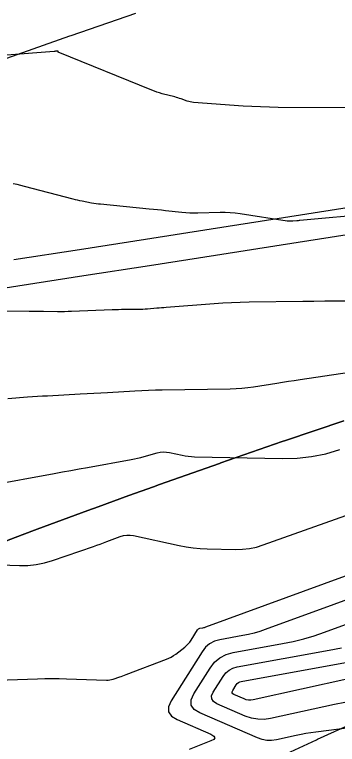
# Model space of a CAD drawing. Extents: x 1354696 to 1366163, y 660729 to 670380.
# Drawn here: x 1361580.3 to 1361604.5, y 664795.4 to 664850.2 of the extents above; entities that cross this region are included whole.
import ezdxf

# ---------------------------------------------------------------- set-up
doc = ezdxf.new("R2010")
doc.units = 0
for name, color, linetype in [('R_Contours', 7, 'Continuous'), ('R_Detour', 7, 'Continuous'), ('R_Erosion', 7, 'Continuous'), ('R_Fin Surface', 7, 'Continuous')]:
    doc.layers.add(name, color=color, linetype=linetype)

msp = doc.modelspace()

# ---------------------------------------------------------------- linework, layer by layer
at = {"layer": 'R_Contours'}
for points in [[(1361607.068, 664843.183), (1361600.101, 664843.218), (1361599.439, 664843.227), (1361598.777, 664843.247), (1361598.116, 664843.278), (1361597.455, 664843.321), (1361593.736, 664843.593), (1361593.615, 664843.606), (1361593.496, 664843.627), (1361593.378, 664843.656), (1361593.262, 664843.693), (1361592.802, 664843.856), (1361592.686, 664843.895), (1361592.57, 664843.932), (1361592.453, 664843.967), (1361592.335, 664843.999), (1361591.387, 664844.246), (1361591.191, 664844.301), (1361590.997, 664844.362), (1361590.805, 664844.43), (1361590.615, 664844.504), (1361583.583, 664847.378), (1361583.576, 664847.381), (1361583.572, 664847.386), (1361583.57, 664847.392), (1361583.569, 664847.399), (1361583.57, 664847.43), (1361583.57, 664847.437), (1361583.567, 664847.442), (1361583.562, 664847.444), (1361583.556, 664847.445), (1361583.408, 664847.437), (1361583.398, 664847.437), (1361583.388, 664847.435), (1361583.378, 664847.434), (1361583.369, 664847.432), (1361583.329, 664847.422), (1361583.32, 664847.42), (1361583.31, 664847.418), (1361583.3, 664847.417), (1361583.29, 664847.416), (1361570.031, 664846.381)], [(1361607.257, 664835.211), (1361601.718, 664834.714), (1361601.659, 664834.709), (1361601.599, 664834.703), (1361601.539, 664834.698), (1361601.48, 664834.693), (1361601.194, 664834.668), (1361601.158, 664834.665), (1361601.122, 664834.663), (1361601.086, 664834.661), (1361601.05, 664834.661), (1361600.906, 664834.66), (1361600.87, 664834.66), (1361600.834, 664834.662), (1361600.798, 664834.666), (1361600.762, 664834.671), (1361597.24, 664835.215), (1361596.865, 664835.264), (1361596.489, 664835.297), (1361596.112, 664835.313), (1361595.733, 664835.312), (1361594.073, 664835.271), (1361593.767, 664835.269), (1361593.462, 664835.276), (1361593.157, 664835.295), (1361592.853, 664835.323), (1361591.637, 664835.458), (1361591.333, 664835.491), (1361591.029, 664835.523), (1361590.725, 664835.554), (1361590.42, 664835.584), (1361586.77, 664835.935), (1361586.596, 664835.954), (1361586.422, 664835.976), (1361586.248, 664836.003), (1361586.075, 664836.034), (1361585.385, 664836.166), (1361585.212, 664836.201), (1361585.041, 664836.238), (1361584.87, 664836.279), (1361584.699, 664836.322), (1361581.054, 664837.282), (1361580.776, 664837.352), (1361580.496, 664837.417), (1361580.214, 664837.475)], [(1361605.278, 664828.673), (1361604.442, 664828.666), (1361603.605, 664828.658), (1361602.768, 664828.648), (1361601.932, 664828.636), (1361597.909, 664828.577), (1361597.252, 664828.562), (1361596.594, 664828.537), (1361595.937, 664828.502), (1361595.281, 664828.458), (1361591.694, 664828.185), (1361591.519, 664828.171), (1361591.344, 664828.157), (1361591.168, 664828.142), (1361590.993, 664828.127), (1361590.293, 664828.065), (1361590.118, 664828.051), (1361589.942, 664828.041), (1361589.767, 664828.035), (1361589.591, 664828.032), (1361588.56, 664828.026), (1361588.33, 664828.024), (1361588.1, 664828.019), (1361587.869, 664828.013), (1361587.639, 664828.005), (1361584.588, 664827.884), (1361584.324, 664827.875), (1361584.06, 664827.869), (1361583.795, 664827.867), (1361583.531, 664827.868), (1361582.473, 664827.878), (1361582.209, 664827.881), (1361581.945, 664827.884), (1361581.68, 664827.886), (1361581.416, 664827.889), (1361579.446, 664827.909)], [(1361607.297, 664823.578), (1361601.738, 664822.747), (1361601.301, 664822.681), (1361600.865, 664822.614), (1361600.428, 664822.547), (1361599.991, 664822.479), (1361598.246, 664822.206), (1361597.809, 664822.145), (1361597.37, 664822.1), (1361596.93, 664822.07), (1361596.489, 664822.056), (1361591.388, 664821.976), (1361590.875, 664821.965), (1361590.363, 664821.949), (1361589.851, 664821.927), (1361589.339, 664821.9), (1361587.291, 664821.78), (1361586.779, 664821.751), (1361586.266, 664821.722), (1361585.754, 664821.694), (1361585.242, 664821.666), (1361582.769, 664821.536), (1361582.399, 664821.515), (1361582.029, 664821.492), (1361581.66, 664821.466), (1361581.29, 664821.437), (1361579.813, 664821.315)], [(1361578.316, 664814.818), (1361583.277, 664815.715), (1361583.904, 664815.829), (1361584.532, 664815.942), (1361585.159, 664816.055), (1361585.786, 664816.169), (1361589.059, 664816.759), (1361589.304, 664816.806), (1361589.547, 664816.859), (1361589.79, 664816.918), (1361590.03, 664816.983), (1361591.01, 664817.259), (1361591.241, 664817.31), (1361591.473, 664817.331), (1361591.706, 664817.324), (1361591.939, 664817.288), (1361592.876, 664817.084), (1361593.11, 664817.038), (1361593.346, 664817.005), (1361593.584, 664816.982), (1361593.823, 664816.972), (1361600.428, 664816.831), (1361601.522, 664816.856), (1361602.6, 664816.98), (1361603.662, 664817.202), (1361604.709, 664817.522)], [(1361569.957, 664809.184), (1361580.683, 664808.802), (1361581.312, 664808.809), (1361581.932, 664808.872), (1361582.544, 664808.992), (1361583.148, 664809.17), (1361586.242, 664810.237), (1361586.492, 664810.324), (1361586.742, 664810.413), (1361586.99, 664810.504), (1361587.238, 664810.597), (1361588.229, 664810.973), (1361588.478, 664811.049), (1361588.729, 664811.086), (1361588.984, 664811.086), (1361589.241, 664811.049), (1361592.655, 664810.306), (1361593.177, 664810.205), (1361593.703, 664810.13), (1361594.231, 664810.08), (1361594.763, 664810.056), (1361596.895, 664810.011), (1361597.424, 664810.023), (1361597.945, 664810.083), (1361598.459, 664810.19), (1361598.965, 664810.345), (1361613.703, 664815.579)], [(1361563.932, 664799.694), (1361582.03, 664800.299), (1361582.573, 664800.312), (1361583.117, 664800.317), (1361583.661, 664800.311), (1361584.205, 664800.297), (1361587.21, 664800.19), (1361587.338, 664800.191), (1361587.464, 664800.204), (1361587.588, 664800.228), (1361587.711, 664800.264), (1361588.198, 664800.432), (1361588.319, 664800.474), (1361588.44, 664800.518), (1361588.561, 664800.562), (1361588.681, 664800.607), (1361591.709, 664801.757), (1361591.895, 664801.836), (1361592.073, 664801.927), (1361592.244, 664802.031), (1361592.407, 664802.148), (1361593.091, 664802.678), (1361593.223, 664802.789), (1361593.344, 664802.911), (1361593.454, 664803.043), (1361593.552, 664803.185), (1361594.047, 664803.971), (1361594.081, 664804.015), (1361594.121, 664804.049), (1361594.168, 664804.074), (1361594.222, 664804.089), (1361594.448, 664804.13), (1361594.504, 664804.142), (1361594.56, 664804.156), (1361594.615, 664804.172), (1361594.669, 664804.19), (1361616.933, 664812.328)], [(1361614.844, 664809.739), (1361599.119, 664803.991), (1361598.706, 664803.85), (1361598.287, 664803.727), (1361597.864, 664803.622), (1361597.435, 664803.534), (1361595.712, 664803.221), (1361595.306, 664803.107), (1361594.949, 664802.919), (1361594.642, 664802.658), (1361594.384, 664802.324), (1361592.065, 664798.642), (1361591.865, 664798.192), (1361591.871, 664797.806), (1361592.084, 664797.483), (1361592.503, 664797.224), (1361595.036, 664796.121), (1361595.26, 664795.992), (1361595.333, 664795.866), (1361595.256, 664795.742), (1361595.028, 664795.621), (1361593.422, 664794.986)], [(1361612.631, 664797.546), (1361602.922, 664796.293), (1361602.549, 664796.241), (1361602.176, 664796.18), (1361601.805, 664796.112), (1361601.436, 664796.035), (1361599.961, 664795.71), (1361599.595, 664795.658), (1361599.234, 664795.664), (1361598.879, 664795.728), (1361598.53, 664795.85), (1361594.203, 664797.733), (1361593.782, 664797.994), (1361593.569, 664798.318), (1361593.563, 664798.706), (1361593.764, 664799.158), (1361594.983, 664801.094), (1361595.32, 664801.53), (1361595.721, 664801.871), (1361596.187, 664802.116), (1361596.718, 664802.266), (1361600.422, 664802.938), (1361601.223, 664803.101), (1361602.014, 664803.298), (1361602.796, 664803.529), (1361603.569, 664803.793), (1361612.754, 664807.15)], [(1361605.086, 664798.523), (1361604.32, 664798.363), (1361599.528, 664797.309), (1361599.04, 664797.24), (1361598.559, 664797.248), (1361598.086, 664797.333), (1361597.621, 664797.495), (1361595.489, 664798.423), (1361595.232, 664798.582), (1361595.102, 664798.779), (1361595.099, 664799.015), (1361595.221, 664799.29), (1361595.963, 664800.469), (1361596.168, 664800.734), (1361596.413, 664800.942), (1361596.696, 664801.091), (1361597.019, 664801.182), (1361603.914, 664802.434), (1361604.836, 664802.622)], [(1361609.109, 664801.11), (1361598.217, 664798.716), (1361598.042, 664798.691), (1361597.871, 664798.693), (1361597.702, 664798.724), (1361597.535, 664798.782), (1361596.774, 664799.113), (1361596.682, 664799.17), (1361596.636, 664799.24), (1361596.635, 664799.325), (1361596.678, 664799.423), (1361596.943, 664799.844), (1361597.017, 664799.939), (1361597.104, 664800.013), (1361597.205, 664800.066), (1361597.321, 664800.099), (1361608.998, 664802.219)]]:
    msp.add_lwpolyline(points, dxfattribs=at)
at = {"layer": 'R_Detour'}
for points in [[(1361580.25, 664831.78), (1361585.19, 664832.554), (1361590.129, 664833.327), (1361595.069, 664834.101), (1361600.009, 664834.875), (1361604.949, 664835.649), (1361609.888, 664836.423), (1361614.828, 664837.197), (1361619.768, 664837.971), (1361624.707, 664838.745), (1361629.647, 664839.519), (1361634.587, 664840.293), (1361639.527, 664841.067), (1361644.466, 664841.84), (1361649.406, 664842.614), (1361654.346, 664843.388)], [(1361575.62, 664829.03), (1361580.559, 664829.804), (1361585.499, 664830.578), (1361590.439, 664831.352), (1361595.379, 664832.125), (1361600.318, 664832.899), (1361605.258, 664833.673), (1361610.198, 664834.447), (1361615.138, 664835.221), (1361620.077, 664835.995), (1361625.017, 664836.769), (1361629.957, 664837.543), (1361634.897, 664838.317), (1361639.836, 664839.091), (1361644.776, 664839.865), (1361649.716, 664840.638)]]:
    msp.add_lwpolyline(points, dxfattribs=at)
at = {"layer": 'R_Erosion'}
for points in [[(1361589.374, 664850.276), (1361584.538, 664848.601), (1361584.433, 664848.564), (1361579.713, 664846.892)], [(1361577.442, 664809.801), (1361580.878, 664811.103), (1361582.009, 664811.527), (1361585.798, 664812.931), (1361586.587, 664813.221), (1361588.88, 664814.056), (1361590.731, 664814.723), (1361591.176, 664814.883), (1361595.678, 664816.477), (1361595.777, 664816.512), (1361600.39, 664818.11), (1361600.638, 664818.195), (1361605.013, 664819.675)], [(1361605.013, 664819.675), (1361600.638, 664818.195), (1361600.39, 664818.11), (1361595.777, 664816.512), (1361595.678, 664816.477), (1361591.176, 664814.883), (1361590.731, 664814.723), (1361588.88, 664814.056), (1361586.587, 664813.221), (1361585.798, 664812.931), (1361582.009, 664811.527), (1361580.878, 664811.103), (1361577.442, 664809.801)]]:
    msp.add_lwpolyline(points, dxfattribs=at)
at = {"layer": 'R_Fin Surface'}
msp.add_lwpolyline([(1361598.746, 664793.746), (1361602.956, 664795.71), (1361603.049, 664795.753), (1361607.372, 664797.722), (1361607.604, 664797.827), (1361611.713, 664799.658), (1361612.273, 664799.906), (1361616.07, 664801.565), (1361616.961, 664801.951), (1361620.443, 664803.443), (1361621.668, 664803.962), (1361624.832, 664805.29), (1361626.393, 664805.939), (1361626.592, 664806.021), (1361629.237, 664807.108), (1361631.099, 664808.002), (1361633.574, 664809.179), (1361635.772, 664810.214), (1361637.93, 664811.22), (1361640.467, 664812.392), (1361642.305, 664813.233), (1361645.184, 664814.536), (1361646.699, 664815.216), (1361649.923, 664816.647)], dxfattribs=at)

doc.saveas('drawing.dxf')
